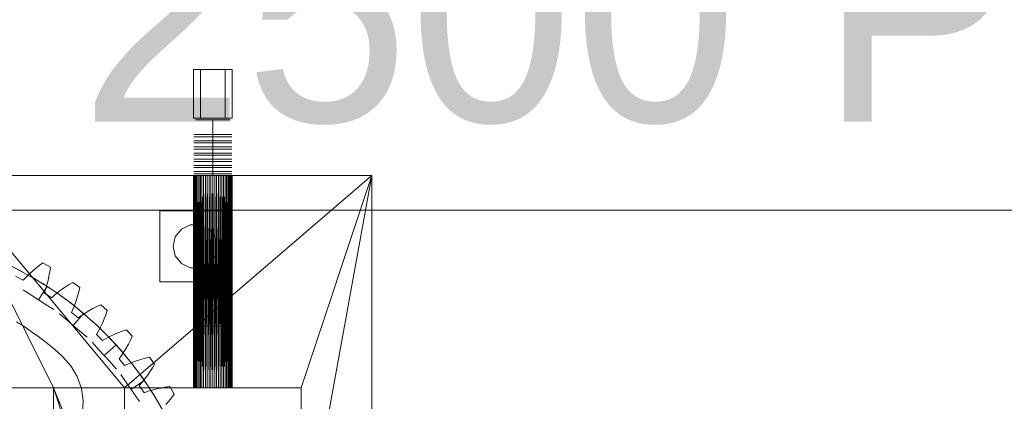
# Model space of a CAD drawing. Header units: millimetres. Extents: x -2233 to 65662, y -50530 to 6847.
# Tile 638 of 656: x 25432 to 26545, y 1925 to 2356. Entities that reach past the tile are written whole.
import ezdxf

# ---------------------------------------------------------------- set-up
doc = ezdxf.new("R2010")
doc.units = ezdxf.units.MM
doc.layers.add('COTAS_P', color=1, linetype='Continuous', lineweight=0)
doc.layers.add('lateral_briquetadora', color=7, linetype='Continuous', lineweight=0)
doc.dimstyles.new('R19_100', dxfattribs={"dimtxt": 250, "dimasz": 150, "dimexe": 150, "dimexo": 80, "dimgap": 100, "dimtad": 1, "dimtih": 1, "dimtoh": 1, "dimdsep": 46, "dimcen": 0.09, "dimadec": 0, "dimazin": 0, "dimtfac": 1, "dimtdec": 4, "dimtofl": 0, "dimtmove": 0, "dimatfit": 3, "dimfxl": 1, "dimtolj": 1, "dimtzin": 0, "dimarcsym": 0})

# ---------------------------------------------------------------- blocks, each defined once
blk = doc.blocks.new('DIM_R32_7')
at = {"layer": 'COTAS_P'}
for p, q in [((24250.1, 2141), (24400.1, 2186)), ((26750.1, 2141), (26600.1, 2186)), ((24250.1, 1241), (24250.1, 2141)), ((24250.1, 2141), (26750.1, 2141)), ((24250.1, 2141), (24400.1, 2096)), ((26750.1, 2141), (26600.1, 2096)), ((26750.1, 1241), (26750.1, 2141))]:
    blk.add_line(p, q, dxfattribs=at)
blk.add_text('2500 P', height=250, dxfattribs=at).set_placement((25500.1, 2241))
blk = doc.blocks.new('DIM_R32_10')
at = {"layer": 'COTAS_P'}
for p, q in [((40140.5, 4243.9), (39984.7, 4259.8)), ((26530.5, 1633.9), (40140.5, 4243.9)), ((40140.5, 4243.9), (40001.7, 4171.4)), ((40310, 3360), (40140.5, 4243.9)), ((26530.5, 1633.9), (26669.3, 1706.3)), ((26700, 750), (26530.5, 1633.9)), ((26530.5, 1633.9), (26686.3, 1617.9))]:
    blk.add_line(p, q, dxfattribs=at)
blk.add_text('13858 P', height=250, rotation=10.8559, dxfattribs=at).set_placement((33316.7, 3037.1))

msp = doc.modelspace()

# ---------------------------------------------------------------- linework, layer by layer
at = {"layer": 'lateral_briquetadora'}
for p, q in [((25628.067, 2300), (25672.067, 2300)), ((25628.067, 2300), (25628.067, 2245)), ((25636.067, 2300), (25664.067, 2300)), ((25636.067, 2300), (25636.067, 2245)), ((25664.067, 2300), (25664.067, 2245)), ((25672.067, 2300), (25672.067, 2245)), ((25628.067, 2245), (25672.067, 2245)), ((25634.431, 2243), (25630.569, 2243)), ((25641.39, 2243), (25634.431, 2243)), ((25636.067, 2245), (25664.067, 2245)), ((25650.067, 2243), (25641.39, 2243)), ((25650.067, 2243), (25650.067, 2226.5)), ((25650.067, 2243), (25658.745, 2243)), ((25658.745, 2243), (25665.704, 2243)), ((25665.704, 2243), (25669.566, 2243)), ((25632.867, 2226.5), (25628.619, 2226.5)), ((25632.867, 2224), (25628.619, 2224)), ((25632.867, 2219.5), (25628.619, 2219.5)), ((25632.867, 2217), (25628.619, 2217)), ((25634.431, 2226.5), (25630.569, 2226.5)), ((25634.431, 2224), (25630.569, 2224)), ((25634.431, 2219.5), (25630.569, 2219.5)), ((25634.431, 2217), (25630.569, 2217)), ((25640.522, 2226.5), (25632.867, 2226.5)), ((25640.522, 2224), (25632.867, 2224)), ((25640.522, 2219.5), (25632.867, 2219.5)), ((25640.522, 2217), (25632.867, 2217)), ((25641.39, 2226.5), (25634.431, 2226.5)), ((25641.39, 2224), (25634.431, 2224)), ((25641.39, 2219.5), (25634.431, 2219.5)), ((25641.39, 2217), (25634.431, 2217)), ((25650.067, 2226.5), (25640.522, 2226.5)), ((25650.067, 2224), (25640.522, 2224)), ((25650.067, 2219.5), (25640.522, 2219.5)), ((25650.067, 2217), (25640.522, 2217)), ((25650.067, 2226.5), (25641.39, 2226.5)), ((25650.067, 2224), (25641.39, 2224)), ((25650.067, 2219.5), (25641.39, 2219.5)), ((25650.067, 2217), (25641.39, 2217)), ((25650.067, 2226.5), (25650.067, 2224)), ((25650.067, 2226.5), (25659.613, 2226.5)), ((25650.067, 2226.5), (25658.745, 2226.5)), ((25650.067, 2224), (25650.067, 2219.5)), ((25650.067, 2224), (25658.745, 2224)), ((25650.067, 2224), (25659.613, 2224)), ((25650.067, 2219.5), (25650.067, 2217)), ((25650.067, 2219.5), (25658.745, 2219.5)), ((25650.067, 2219.5), (25659.613, 2219.5)), ((25650.067, 2217), (25650.067, 2212.5)), ((25650.067, 2217), (25658.745, 2217)), ((25650.067, 2217), (25659.613, 2217)), ((25658.745, 2226.5), (25665.704, 2226.5)), ((25658.745, 2224), (25665.704, 2224)), ((25658.745, 2219.5), (25665.704, 2219.5)), ((25658.745, 2217), (25665.704, 2217)), ((25659.613, 2226.5), (25667.268, 2226.5)), ((25659.613, 2224), (25667.268, 2224)), ((25659.613, 2219.5), (25667.268, 2219.5)), ((25659.613, 2217), (25667.268, 2217)), ((25665.704, 2226.5), (25669.566, 2226.5)), ((25665.704, 2224), (25669.566, 2224)), ((25665.704, 2219.5), (25669.566, 2219.5)), ((25665.704, 2217), (25669.566, 2217)), ((25667.268, 2226.5), (25671.516, 2226.5)), ((25667.268, 2224), (25671.516, 2224)), ((25667.268, 2219.5), (25671.516, 2219.5)), ((25667.268, 2217), (25671.516, 2217)), ((25632.867, 2212.5), (25628.619, 2212.5)), ((25632.867, 2210), (25628.619, 2210)), ((25632.867, 2205.5), (25628.619, 2205.5)), ((25634.431, 2212.5), (25630.569, 2212.5)), ((25634.431, 2210), (25630.569, 2210)), ((25634.431, 2205.5), (25630.569, 2205.5)), ((25640.522, 2212.5), (25632.867, 2212.5)), ((25640.522, 2210), (25632.867, 2210)), ((25640.522, 2205.5), (25632.867, 2205.5)), ((25641.39, 2212.5), (25634.431, 2212.5)), ((25641.39, 2210), (25634.431, 2210)), ((25641.39, 2205.5), (25634.431, 2205.5)), ((25650.067, 2212.5), (25640.522, 2212.5)), ((25650.067, 2210), (25640.522, 2210)), ((25650.067, 2205.5), (25640.522, 2205.5)), ((25650.067, 2212.5), (25641.39, 2212.5)), ((25650.067, 2210), (25641.39, 2210)), ((25650.067, 2205.5), (25641.39, 2205.5)), ((25650.067, 2212.5), (25650.067, 2210)), ((25650.067, 2212.5), (25658.745, 2212.5)), ((25650.067, 2212.5), (25659.613, 2212.5)), ((25650.067, 2210), (25650.067, 2205.5)), ((25650.067, 2210), (25658.745, 2210)), ((25650.067, 2210), (25659.613, 2210)), ((25650.067, 2205.5), (25650.067, 2203)), ((25650.067, 2205.5), (25658.745, 2205.5)), ((25650.067, 2205.5), (25659.613, 2205.5)), ((25658.745, 2212.5), (25665.704, 2212.5)), ((25658.745, 2210), (25665.704, 2210)), ((25658.745, 2205.5), (25665.704, 2205.5)), ((25659.613, 2212.5), (25667.268, 2212.5)), ((25659.613, 2210), (25667.268, 2210)), ((25659.613, 2205.5), (25667.268, 2205.5)), ((25665.704, 2212.5), (25669.566, 2212.5)), ((25665.704, 2210), (25669.566, 2210)), ((25665.704, 2205.5), (25669.566, 2205.5)), ((25667.268, 2212.5), (25671.516, 2212.5)), ((25667.268, 2210), (25671.516, 2210)), ((25667.268, 2205.5), (25671.516, 2205.5)), ((25632.867, 2203), (25628.619, 2203)), ((25632.867, 2198.5), (25628.619, 2198.5)), ((25632.867, 2196), (25628.619, 2196)), ((25634.431, 2203), (25630.569, 2203)), ((25634.431, 2198.5), (25630.569, 2198.5)), ((25634.431, 2196), (25630.569, 2196)), ((25640.522, 2203), (25632.867, 2203)), ((25640.522, 2198.5), (25632.867, 2198.5)), ((25640.522, 2196), (25632.867, 2196)), ((25641.39, 2203), (25634.431, 2203)), ((25641.39, 2198.5), (25634.431, 2198.5)), ((25641.39, 2196), (25634.431, 2196)), ((25650.067, 2203), (25640.522, 2203)), ((25650.067, 2198.5), (25640.522, 2198.5)), ((25650.067, 2196), (25640.522, 2196)), ((25650.067, 2203), (25641.39, 2203)), ((25650.067, 2198.5), (25641.39, 2198.5)), ((25650.067, 2196), (25641.39, 2196)), ((25650.067, 2203), (25650.067, 2198.5)), ((25650.067, 2203), (25658.745, 2203)), ((25650.067, 2203), (25659.613, 2203)), ((25650.067, 2198.5), (25650.067, 2196)), ((25650.067, 2198.5), (25658.745, 2198.5)), ((25650.067, 2198.5), (25659.613, 2198.5)), ((25650.067, 2196), (25650.067, 2191.5)), ((25650.067, 2196), (25658.745, 2196)), ((25650.067, 2196), (25659.613, 2196)), ((25658.745, 2203), (25665.704, 2203)), ((25658.745, 2198.5), (25665.704, 2198.5)), ((25658.745, 2196), (25665.704, 2196)), ((25659.613, 2203), (25667.268, 2203)), ((25659.613, 2198.5), (25667.268, 2198.5)), ((25659.613, 2196), (25667.268, 2196)), ((25665.704, 2203), (25669.566, 2203)), ((25665.704, 2198.5), (25669.566, 2198.5)), ((25665.704, 2196), (25669.566, 2196)), ((25667.268, 2203), (25671.516, 2203)), ((25667.268, 2198.5), (25671.516, 2198.5)), ((25667.268, 2196), (25671.516, 2196)), ((25632.867, 2191.5), (25628.619, 2191.5)), ((25632.867, 2189), (25628.619, 2189)), ((25632.867, 2184.5), (25628.619, 2184.5)), ((25634.431, 2191.5), (25630.569, 2191.5)), ((25634.431, 2189), (25630.569, 2189)), ((25634.431, 2184.5), (25630.569, 2184.5)), ((25640.522, 2191.5), (25632.867, 2191.5)), ((25640.522, 2189), (25632.867, 2189)), ((25640.522, 2184.5), (25632.867, 2184.5)), ((25641.39, 2191.5), (25634.431, 2191.5)), ((25641.39, 2189), (25634.431, 2189)), ((25641.39, 2184.5), (25634.431, 2184.5)), ((25650.067, 2191.5), (25640.522, 2191.5)), ((25650.067, 2189), (25640.522, 2189)), ((25650.067, 2184.5), (25640.522, 2184.5)), ((25650.067, 2191.5), (25641.39, 2191.5)), ((25650.067, 2189), (25641.39, 2189)), ((25650.067, 2184.5), (25641.39, 2184.5)), ((25650.067, 2191.5), (25650.067, 2189)), ((25650.067, 2191.5), (25658.745, 2191.5)), ((25650.067, 2191.5), (25659.613, 2191.5)), ((25650.067, 2189), (25650.067, 2184.5)), ((25650.067, 2189), (25658.745, 2189)), ((25650.067, 2189), (25659.613, 2189)), ((25650.067, 2184.5), (25650.067, 2182)), ((25650.067, 2184.5), (25658.745, 2184.5)), ((25650.067, 2184.5), (25659.613, 2184.5)), ((25658.745, 2191.5), (25665.704, 2191.5)), ((25658.745, 2189), (25665.704, 2189)), ((25658.745, 2184.5), (25665.704, 2184.5)), ((25659.613, 2191.5), (25667.268, 2191.5)), ((25659.613, 2189), (25667.268, 2189)), ((25659.613, 2184.5), (25667.268, 2184.5)), ((25665.704, 2191.5), (25669.566, 2191.5)), ((25665.704, 2189), (25669.566, 2189)), ((25665.704, 2184.5), (25669.566, 2184.5)), ((25667.268, 2191.5), (25671.516, 2191.5)), ((25667.268, 2189), (25671.516, 2189)), ((25667.268, 2184.5), (25671.516, 2184.5)), ((25350.067, 2180), (25550.067, 1940)), ((25830.067, 2180), (25350.067, 2180)), ((25350.067, 2180), (25470.067, 1940)), ((25645.775, 2180), (25350.067, 2180)), ((25643.681, 2180), (25350.067, 2180)), ((25641.648, 2180), (25350.067, 2180)), ((25639.697, 2180), (25350.067, 2180)), ((25637.845, 2180), (25350.067, 2180)), ((25636.111, 2180), (25350.067, 2180)), ((25634.511, 2180), (25350.067, 2180)), ((25633.061, 2180), (25350.067, 2180)), ((25631.775, 2180), (25350.067, 2180)), ((25630.665, 2180), (25350.067, 2180)), ((25629.742, 2180), (25350.067, 2180)), ((25629.015, 2180), (25350.067, 2180)), ((25628.49, 2180), (25350.067, 2180)), ((25628.173, 2180), (25350.067, 2180)), ((25628.067, 2180), (25350.067, 2180)), ((25350.067, 2180), (25647.911, 2180)), ((25830.067, 2180), (25550.067, 1940)), ((25628.067, 2180), (25628.173, 1940)), ((25628.067, 1940), (25628.067, 2180)), ((25628.067, 2180), (25628.173, 2180)), ((25628.173, 2180), (25628.49, 1940)), ((25628.173, 1940), (25628.173, 2180)), ((25628.173, 2180), (25628.49, 2180)), ((25628.49, 2180), (25629.015, 1940)), ((25628.49, 1940), (25628.49, 2180)), ((25628.49, 2180), (25629.015, 2180)), ((25632.867, 2182), (25628.619, 2182)), ((25629.015, 2180), (25629.742, 1940)), ((25629.015, 1940), (25629.015, 2180)), ((25629.015, 2180), (25629.742, 2180)), ((25629.742, 2180), (25630.665, 1940)), ((25629.742, 1940), (25629.742, 2180)), ((25629.742, 2180), (25630.665, 2180)), ((25630.665, 2180), (25629.742, 1940)), ((25634.431, 2182), (25630.569, 2182)), ((25630.665, 2180), (25631.775, 1940)), ((25630.665, 1940), (25630.665, 2180)), ((25630.665, 2180), (25631.775, 2180)), ((25631.775, 2180), (25633.061, 1940)), ((25631.775, 1940), (25631.775, 2180)), ((25631.775, 2180), (25633.061, 2180)), ((25640.522, 2182), (25632.867, 2182)), ((25633.061, 2180), (25634.511, 1940)), ((25633.061, 1940), (25633.061, 2180)), ((25633.061, 2180), (25634.511, 2180)), ((25641.39, 2182), (25634.431, 2182)), ((25634.511, 2180), (25634.511, 1940)), ((25634.511, 2180), (25636.111, 1940)), ((25634.511, 2180), (25636.111, 2180)), ((25636.111, 2180), (25636.111, 1940)), ((25636.111, 2180), (25637.845, 1940)), ((25636.111, 2180), (25637.845, 2180)), ((25637.845, 2180), (25637.845, 1940)), ((25637.845, 2180), (25639.697, 1940)), ((25637.845, 2180), (25639.697, 2180)), ((25639.697, 2180), (25637.845, 1940)), ((25639.697, 2180), (25639.697, 1940)), ((25639.697, 2180), (25641.648, 1940)), ((25639.697, 2180), (25641.648, 2180)), ((25650.067, 2182), (25640.522, 2182)), ((25650.067, 2182), (25641.39, 2182)), ((25641.648, 2180), (25641.648, 1940)), ((25641.648, 2180), (25643.681, 1940)), ((25641.648, 2180), (25643.681, 2180)), ((25643.681, 2180), (25643.681, 1940)), ((25643.681, 2180), (25645.775, 1940)), ((25643.681, 2180), (25645.775, 2180)), ((25645.775, 2180), (25645.775, 1940)), ((25645.775, 2180), (25647.911, 1940)), ((25645.775, 2180), (25647.911, 2180)), ((25645.775, 2180), (25830.067, 2180)), ((25647.911, 2180), (25647.911, 1940)), ((25647.911, 2180), (25650.067, 1940)), ((25647.911, 2180), (25650.067, 2180)), ((25647.911, 2180), (25830.067, 2180)), ((25650.067, 2180), (25647.911, 1940)), ((25650.067, 2182), (25650.067, 2010)), ((25650.067, 2182), (25659.613, 2182)), ((25650.067, 2182), (25658.745, 2182)), ((25650.067, 2180), (25650.067, 1940)), ((25650.067, 2180), (25652.224, 1940)), ((25650.067, 2180), (25652.224, 2180)), ((25650.067, 2180), (25830.067, 2180)), ((25652.224, 2180), (25652.224, 1940)), ((25652.224, 2180), (25654.359, 1940)), ((25652.224, 2180), (25654.359, 2180)), ((25652.224, 2180), (25830.067, 2180)), ((25654.359, 2180), (25654.359, 1940)), ((25654.359, 2180), (25656.454, 1940)), ((25654.359, 2180), (25656.454, 2180)), ((25654.359, 2180), (25830.067, 2180)), ((25656.454, 2180), (25656.454, 1940)), ((25656.454, 2180), (25658.487, 1940)), ((25656.454, 2180), (25658.487, 2180)), ((25656.454, 2180), (25830.067, 2180)), ((25658.487, 2180), (25658.487, 1940)), ((25658.487, 2180), (25660.438, 1940)), ((25658.487, 2180), (25660.438, 2180)), ((25658.487, 2180), (25830.067, 2180)), ((25658.745, 2182), (25665.704, 2182)), ((25659.613, 2182), (25667.268, 2182)), ((25660.438, 2180), (25660.438, 1940)), ((25662.29, 2180), (25660.438, 1940)), ((25660.438, 2180), (25662.29, 2180)), ((25660.438, 2180), (25830.067, 2180)), ((25660.438, 2180), (25662.29, 1940)), ((25662.29, 2180), (25662.29, 1940)), ((25662.29, 1940), (25664.024, 2180)), ((25662.29, 2180), (25664.024, 2180)), ((25662.29, 2180), (25830.067, 2180)), ((25662.29, 2180), (25664.024, 1940)), ((25664.024, 2180), (25664.024, 1940)), ((25664.024, 2180), (25665.624, 1940)), ((25664.024, 2180), (25665.624, 2180)), ((25664.024, 2180), (25830.067, 2180)), ((25665.624, 2180), (25665.624, 1940)), ((25665.624, 1940), (25667.074, 2180)), ((25665.624, 2180), (25667.074, 2180)), ((25830.067, 2180), (25665.624, 2180)), ((25667.074, 1940), (25665.624, 2180)), ((25665.704, 2182), (25669.566, 2182)), ((25667.074, 2180), (25667.074, 1940)), ((25667.074, 2180), (25668.36, 1940)), ((25667.074, 2180), (25668.36, 2180)), ((25830.067, 2180), (25667.074, 2180)), ((25667.268, 2182), (25671.516, 2182)), ((25668.36, 2180), (25669.47, 1940)), ((25668.36, 1940), (25668.36, 2180)), ((25668.36, 2180), (25669.47, 2180)), ((25830.067, 2180), (25668.36, 2180)), ((25669.47, 2180), (25669.47, 1940)), ((25669.47, 1940), (25670.393, 2180)), ((25669.47, 2180), (25670.393, 2180)), ((25830.067, 2180), (25669.47, 2180)), ((25670.393, 1940), (25669.47, 2180)), ((25670.393, 2180), (25670.393, 1940)), ((25670.393, 2180), (25671.12, 1940)), ((25670.393, 2180), (25671.12, 2180)), ((25830.067, 2180), (25670.393, 2180)), ((25671.12, 2180), (25671.12, 1940)), ((25671.12, 1940), (25671.645, 2180)), ((25671.12, 2180), (25671.645, 2180)), ((25830.067, 2180), (25671.12, 2180)), ((25671.645, 1940), (25671.12, 2180)), ((25671.645, 2180), (25671.645, 1940)), ((25671.645, 2180), (25671.962, 1940)), ((25671.645, 2180), (25671.962, 2180)), ((25830.067, 2180), (25671.645, 2180)), ((25671.962, 2180), (25671.962, 1940)), ((25671.962, 1940), (25672.067, 2180)), ((25671.962, 2180), (25672.067, 2180)), ((25830.067, 2180), (25671.962, 2180)), ((25671.962, 2180), (25672.067, 1940)), ((25672.067, 2180), (25672.067, 1940)), ((25672.067, 2180), (25830.067, 2180)), ((25830.067, 2180), (25750.067, 1940)), ((25750.067, 1740), (25830.067, 2180)), ((25830.067, 1320), (25830.067, 2180)), ((25590.067, 2140), (25590.067, 2060)), ((25670.067, 2140), (25590.067, 2140)), ((25670.067, 2140), (25670.067, 2060)), ((25607.543, 2110.847), (25614.48, 2119.546)), ((25614.48, 2119.546), (25624.504, 2124.373)), ((25624.504, 2124.373), (25635.631, 2124.373)), ((25635.631, 2124.373), (25645.655, 2119.546)), ((25645.655, 2119.546), (25652.592, 2110.847)), ((25605.067, 2100), (25607.543, 2110.847)), ((25652.592, 2110.847), (25655.067, 2100)), ((25607.543, 2089.153), (25605.067, 2100)), ((25655.067, 2100), (25652.592, 2089.153)), ((25614.48, 2080.454), (25607.543, 2089.153)), ((25652.592, 2089.153), (25645.655, 2080.454)), ((25422.254, 2077.437), (25439.884, 2068.263)), ((25425.968, 2075.598), (25432.471, 2072.259)), ((25432.471, 2072.259), (25436.055, 2070.353)), ((25442.317, 2068.627), (25445.971, 2071.95)), ((25445.971, 2071.95), (25449.792, 2075.171)), ((25449.792, 2075.171), (25453.769, 2078.294)), ((25453.769, 2078.294), (25457.891, 2081.323)), ((25457.891, 2081.323), (25466.349, 2076.253)), ((25466.349, 2076.253), (25465.621, 2071.19)), ((25624.504, 2075.627), (25614.48, 2080.454)), ((25635.631, 2075.627), (25624.504, 2075.627)), ((25645.655, 2080.454), (25635.631, 2075.627)), ((25426.903, 2066.282), (25435.589, 2061.639)), ((25435.589, 2061.639), (25438.847, 2065.194)), ((25438.847, 2065.194), (25442.317, 2068.627)), ((25439.884, 2068.263), (25457.026, 2058.209)), ((25448.64, 2063.274), (25445.128, 2065.311)), ((25454.909, 2059.515), (25448.64, 2063.274)), ((25463.702, 2061.322), (25462.493, 2056.533)), ((25464.741, 2066.211), (25463.702, 2061.322)), ((25465.621, 2071.19), (25464.741, 2066.211)), ((25439.072, 2048.435), (25435.664, 2050.632)), ((25452.87, 2039.538), (25462.624, 2054.666)), ((25462.624, 2054.666), (25454.909, 2059.515)), ((25457.026, 2058.209), (25473.637, 2047.299)), ((25461.101, 2051.855), (25459.503, 2047.306)), ((25462.493, 2056.533), (25461.101, 2051.855)), ((25462.624, 2054.666), (25470.226, 2049.639)), ((25470.226, 2049.639), (25476.237, 2045.48)), ((25475.072, 2048.128), (25479.035, 2051.077)), ((25479.035, 2051.077), (25483.153, 2053.908)), ((25483.153, 2053.908), (25487.417, 2056.627)), ((25487.417, 2056.627), (25491.816, 2059.237)), ((25491.816, 2059.237), (25499.736, 2053.362)), ((25499.736, 2053.362), (25498.516, 2048.395)), ((25670.067, 2060), (25590.067, 2060)), ((25445.213, 2044.475), (25439.072, 2048.435)), ((25452.87, 2039.538), (25445.213, 2044.475)), ((25452.87, 2039.538), (25460.528, 2034.6)), ((25459.503, 2047.306), (25467.692, 2041.834)), ((25467.692, 2041.834), (25471.283, 2045.052)), ((25471.283, 2045.052), (25475.072, 2048.128)), ((25473.637, 2047.299), (25489.675, 2035.562)), ((25476.237, 2045.48), (25479.541, 2043.122)), ((25495.638, 2038.763), (25493.966, 2034.116)), ((25497.152, 2043.526), (25495.638, 2038.763)), ((25498.516, 2048.395), (25497.152, 2043.526)), ((25460.528, 2034.6), (25466.669, 2030.641)), ((25466.669, 2030.641), (25470.077, 2028.443)), ((25491.094, 2034.461), (25487.879, 2036.939)), ((25489.675, 2035.562), (25505.097, 2023.027)), ((25492.123, 2029.596), (25490.086, 2025.226)), ((25496.819, 2029.916), (25491.094, 2034.461)), ((25493.966, 2034.116), (25492.123, 2029.596)), ((25503.836, 2024.101), (25496.819, 2029.916)), ((25505.661, 2024.518), (25509.893, 2027.065)), ((25509.893, 2027.065), (25514.27, 2029.478)), ((25514.27, 2029.478), (25518.779, 2031.766)), ((25518.779, 2031.766), (25523.412, 2033.932)), ((25523.412, 2033.932), (25530.719, 2027.309)), ((25530.719, 2027.309), (25529.018, 2022.486)), ((25479.671, 2020.998), (25476.579, 2023.621)), ((25485.243, 2016.271), (25479.671, 2020.998)), ((25492.191, 2010.376), (25485.243, 2016.271)), ((25490.086, 2025.226), (25497.699, 2018.977)), ((25492.191, 2010.376), (25503.836, 2024.101)), ((25497.699, 2018.977), (25501.589, 2021.828)), ((25501.589, 2021.828), (25505.661, 2024.518)), ((25503.836, 2024.101), (25510.716, 2018.125)), ((25505.097, 2023.027), (25519.864, 2009.728)), ((25510.716, 2018.125), (25516.133, 2013.217)), ((25527.183, 2017.774), (25525.21, 2013.182)), ((25529.018, 2022.486), (25527.183, 2017.774)), ((25428.197, 2014.603), (25434.311, 2010.752)), ((25434.311, 2010.752), (25440.341, 2006.773)), ((25440.341, 2006.773), (25446.285, 2002.666)), ((25492.191, 2010.376), (25499.139, 2004.481)), ((25516.133, 2013.217), (25519.102, 2010.448)), ((25519.864, 2009.728), (25533.939, 1995.697)), ((25523.091, 2008.721), (25520.813, 2004.404)), ((25525.21, 2013.182), (25523.091, 2008.721)), ((25547.553, 2003.95), (25552.377, 2005.652)), ((25552.377, 2005.652), (25558.999, 1998.345)), ((25634.431, 2010), (25630.569, 2010)), ((25641.39, 2010), (25634.431, 2010)), ((25650.067, 2010), (25641.39, 2010)), ((25650.067, 2010), (25658.745, 2010)), ((25658.745, 2010), (25665.704, 2010)), ((25665.704, 2010), (25669.566, 2010)), ((25446.285, 2002.666), (25452.141, 1998.434)), ((25452.141, 1998.434), (25457.905, 1994.079)), ((25457.905, 1994.079), (25463.576, 1989.602)), ((25499.139, 2004.481), (25504.71, 1999.754)), ((25504.71, 1999.754), (25507.802, 1997.13)), ((25520.813, 2004.404), (25518.357, 2000.254)), ((25518.357, 2000.254), (25525.322, 1993.29)), ((25525.322, 1993.29), (25529.472, 1995.745)), ((25529.425, 2000.353), (25526.56, 2003.23)), ((25534.508, 1995.1), (25529.425, 2000.353)), ((25529.472, 1995.745), (25533.788, 1998.023)), ((25533.788, 1998.023), (25538.25, 2000.143)), ((25533.939, 1995.697), (25547.285, 1980.972)), ((25540.706, 1988.419), (25534.508, 1995.1)), ((25538.25, 2000.143), (25542.841, 2002.116)), ((25542.841, 2002.116), (25547.553, 2003.95)), ((25556.833, 1993.711), (25554.546, 1989.202)), ((25558.999, 1998.345), (25556.833, 1993.711)), ((25463.576, 1989.602), (25469.15, 1985.006)), ((25469.15, 1985.006), (25474.625, 1980.292)), ((25516.342, 1988.496), (25513.619, 1991.501)), ((25521.249, 1983.082), (25516.342, 1988.496)), ((25527.368, 1976.331), (25521.249, 1983.082)), ((25527.368, 1976.331), (25540.706, 1988.419)), ((25540.706, 1988.419), (25546.747, 1981.596)), ((25552.132, 1984.826), (25549.585, 1980.594)), ((25554.546, 1989.202), (25552.132, 1984.826)), ((25474.625, 1980.292), (25479.999, 1975.463)), ((25479.999, 1975.463), (25489.476, 1964.871)), ((25527.368, 1976.331), (25533.487, 1969.58)), ((25546.895, 1976.521), (25544.045, 1972.632)), ((25544.045, 1972.632), (25550.293, 1965.018)), ((25546.747, 1981.596), (25551.477, 1976.023)), ((25549.585, 1980.594), (25546.895, 1976.521)), ((25547.285, 1980.972), (25559.869, 1965.589)), ((25551.477, 1976.023), (25554.058, 1972.89)), ((25563.831, 1970.571), (25568.594, 1972.085)), ((25568.594, 1972.085), (25573.463, 1973.448)), ((25573.463, 1973.448), (25578.43, 1974.669)), ((25578.43, 1974.669), (25584.304, 1966.748)), ((25489.476, 1964.871), (25496.705, 1952.634)), ((25533.487, 1969.58), (25538.394, 1964.166)), ((25538.394, 1964.166), (25541.118, 1961.161)), ((25550.293, 1965.018), (25554.664, 1967.055)), ((25554.664, 1967.055), (25559.183, 1968.899)), ((25559.183, 1968.899), (25563.831, 1970.571)), ((25559.869, 1965.589), (25571.657, 1949.589)), ((25562.976, 1961.534), (25560.511, 1964.76)), ((25567.329, 1955.662), (25562.976, 1961.534)), ((25581.694, 1962.349), (25578.976, 1958.086)), ((25584.304, 1966.748), (25581.694, 1962.349)), ((25496.705, 1952.634), (25501.408, 1939.222)), ((25548.458, 1951.486), (25546.15, 1954.82)), ((25552.616, 1945.478), (25548.458, 1951.486)), ((25572.602, 1948.23), (25567.329, 1955.662)), ((25573.196, 1950.005), (25570.119, 1946.216)), ((25571.657, 1949.589), (25582.619, 1933.013)), ((25576.145, 1953.967), (25573.196, 1950.005)), ((25578.976, 1958.086), (25576.145, 1953.967)), ((25030.067, 1940), (25470.067, 1940)), ((25470.067, 1940), (25470.067, 1510)), ((25470.067, 1940), (25550.067, 1740)), ((25550.067, 1940), (25470.067, 1940)), ((25470.067, 1940), (25470.067, 1504)), ((25470.067, 1940), (25550.067, 1695)), ((25501.408, 1939.222), (25503.403, 1925.151)), ((25550.067, 1940), (25550.067, 1740)), ((25634.511, 1940), (25550.067, 1940)), ((25550.067, 1940), (25633.061, 1940)), ((25636.111, 1940), (25550.067, 1940)), ((25637.845, 1940), (25550.067, 1940)), ((25550.067, 1940), (25631.775, 1940)), ((25639.697, 1940), (25550.067, 1940)), ((25550.067, 1940), (25630.665, 1940)), ((25641.648, 1940), (25550.067, 1940)), ((25550.067, 1940), (25629.742, 1940)), ((25643.681, 1940), (25550.067, 1940)), ((25550.067, 1940), (25629.015, 1940)), ((25550.067, 1940), (25628.49, 1940)), ((25645.775, 1940), (25550.067, 1940)), ((25647.911, 1940), (25550.067, 1940)), ((25550.067, 1940), (25628.173, 1940)), ((25650.067, 1940), (25550.067, 1940)), ((25550.067, 1940), (25628.067, 1940)), ((25750.067, 1940), (25550.067, 1940)), ((25557.801, 1937.986), (25552.616, 1945.478)), ((25557.801, 1937.986), (25572.602, 1948.23)), ((25557.801, 1937.986), (25562.987, 1930.494)), ((25570.119, 1946.216), (25566.901, 1942.624)), ((25566.901, 1942.624), (25572.373, 1934.435)), ((25572.602, 1948.23), (25577.701, 1940.676)), ((25577.701, 1940.676), (25581.663, 1934.534)), ((25581.601, 1937.426), (25586.39, 1938.634)), ((25586.39, 1938.634), (25591.278, 1939.674)), ((25591.278, 1939.674), (25596.258, 1940.554)), ((25596.258, 1940.554), (25601.32, 1941.281)), ((25601.32, 1941.281), (25606.39, 1932.823)), ((25628.173, 1940), (25628.067, 1940)), ((25628.49, 1940), (25628.173, 1940)), ((25629.015, 1940), (25628.49, 1940)), ((25629.742, 1940), (25629.015, 1940)), ((25630.665, 1940), (25629.742, 1940)), ((25631.775, 1940), (25630.665, 1940)), ((25633.061, 1940), (25631.775, 1940)), ((25634.511, 1940), (25633.061, 1940)), ((25636.111, 1940), (25634.511, 1940)), ((25637.845, 1940), (25636.111, 1940)), ((25639.697, 1940), (25637.845, 1940)), ((25641.648, 1940), (25639.697, 1940)), ((25643.681, 1940), (25641.648, 1940)), ((25645.775, 1940), (25643.681, 1940)), ((25647.911, 1940), (25645.775, 1940)), ((25650.067, 1940), (25647.911, 1940)), ((25652.224, 1940), (25650.067, 1940)), ((25650.067, 1940), (25750.067, 1940)), ((25654.359, 1940), (25652.224, 1940)), ((25652.224, 1940), (25750.067, 1940)), ((25656.454, 1940), (25654.359, 1940)), ((25654.359, 1940), (25750.067, 1940)), ((25658.487, 1940), (25656.454, 1940)), ((25656.454, 1940), (25750.067, 1940)), ((25660.438, 1940), (25658.487, 1940)), ((25658.487, 1940), (25750.067, 1940)), ((25662.29, 1940), (25660.438, 1940)), ((25660.438, 1940), (25750.067, 1940)), ((25664.024, 1940), (25662.29, 1940)), ((25662.29, 1940), (25750.067, 1940)), ((25665.624, 1940), (25664.024, 1940)), ((25664.024, 1940), (25750.067, 1940)), ((25667.074, 1940), (25665.624, 1940)), ((25665.624, 1940), (25750.067, 1940)), ((25668.36, 1940), (25667.074, 1940)), ((25667.074, 1940), (25750.067, 1940)), ((25669.47, 1940), (25668.36, 1940)), ((25668.36, 1940), (25750.067, 1940)), ((25670.393, 1940), (25669.47, 1940)), ((25669.47, 1940), (25750.067, 1940)), ((25671.12, 1940), (25670.393, 1940)), ((25670.393, 1940), (25750.067, 1940)), ((25671.645, 1940), (25671.12, 1940)), ((25671.12, 1940), (25750.067, 1940)), ((25671.962, 1940), (25671.645, 1940)), ((25671.645, 1940), (25750.067, 1940)), ((25672.067, 1940), (25671.962, 1940)), ((25671.962, 1940), (25750.067, 1940)), ((25672.067, 1940), (25750.067, 1940)), ((25750.067, 1940), (25750.067, 1740)), ((25562.987, 1930.494), (25567.145, 1924.485)), ((25572.373, 1934.435), (25576.923, 1936.034)), ((25576.923, 1936.034), (25581.601, 1937.426)), ((25581.663, 1934.534), (25583.814, 1931.091)), ((25582.619, 1933.013), (25592.728, 1915.903)), ((25603.362, 1928.701), (25600.239, 1924.725)), ((25606.39, 1932.823), (25603.362, 1928.701)), ((25503.403, 1925.151), (25502.615, 1910.96)), ((25600.239, 1924.725), (25597.017, 1920.903))]:
    msp.add_line(p, q, dxfattribs=at)

# ---------------------------------------------------------------- dimensions: what is measured, and where the dimension line sits
at = {"layer": 'COTAS_P'}
for p1, p2, picture, middle in [((26700, 750), (40310, 3360), 'DIM_R32_10', (33335.495, 2938.894)), ((24250.067, 1241), (26750.067, 1241), 'DIM_R32_7', (25500.067, 2141))]:
    dim = msp.add_aligned_dim(p1=p1, p2=p2, distance=900, text='<> P', dimstyle='R19_100', dxfattribs=at)
    dim.commit()
    dim.dimension.update_dxf_attribs({"geometry": picture, "text_midpoint": middle})

doc.saveas('drawing.dxf')
